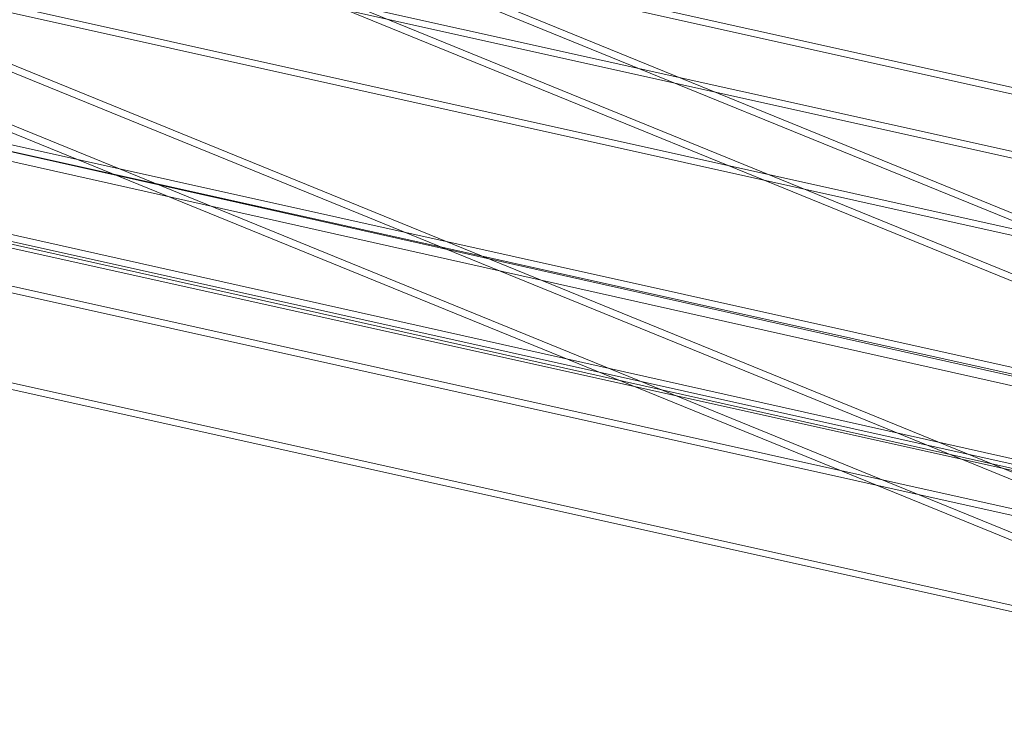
# Model space of a CAD drawing. Header units: millimetres. Extents: x -4738 to 65662, y -68080 to 6847.
# Tile 860 of 1056: x 22242 to 22763, y 1102 to 1472. Entities that reach past the tile are written whole.
import ezdxf

# ---------------------------------------------------------------- set-up
doc = ezdxf.new("R2010")
doc.units = ezdxf.units.MM
doc.layers.add('COTAS_P', color=1, linetype='Continuous', lineweight=0)
doc.layers.add('lateral_C10', color=7, linetype='Continuous', lineweight=0)
doc.dimstyles.new('R19_100', dxfattribs={"dimtxt": 250, "dimasz": 150, "dimexe": 150, "dimexo": 80, "dimgap": 100, "dimtad": 1, "dimtih": 1, "dimtoh": 1, "dimdsep": 46, "dimcen": 0.09, "dimadec": 0, "dimazin": 0, "dimtfac": 1, "dimtdec": 4, "dimtofl": 0, "dimtmove": 0, "dimatfit": 3, "dimfxl": 1, "dimtolj": 1, "dimtzin": 0, "dimarcsym": 0})

# ---------------------------------------------------------------- blocks, each defined once
blk = doc.blocks.new('DIM_R31_4')
at = {"layer": 'COTAS_P'}
for p, q in [((15248.37, 1279.09), (24311.82, 4109.09)), ((24311.82, 4109.09), (24155.23, 4107.34)), ((24311.82, 4109.09), (24182.05, 4021.43)), ((24580.07, 3250), (24311.82, 4109.09)), ((15248.37, 1279.09), (15378.14, 1366.76)), ((15248.37, 1279.09), (15404.97, 1280.85)), ((15516.62, 420), (15248.37, 1279.09))]:
    blk.add_line(p, q, dxfattribs=at)
blk.add_text('9495 P', height=250, rotation=17.3406, dxfattribs=at).set_placement((19750.29, 2789.55))

msp = doc.modelspace()

# ---------------------------------------------------------------- linework, layer by layer
at = {"layer": 'lateral_C10'}
for p, q in [((27685.833, 137.844), (18242.389, 2253.71)), ((18437.764, 2253.71), (27881.207, 137.844)), ((18241.459, 2248.813), (27684.903, 132.947)), ((27880.277, 132.947), (18436.834, 2248.813)), ((21869.813, 1598.359), (22951.985, 1357.787)), ((22967.615, 1357.787), (21885.443, 1598.359)), ((21873.903, 1592.81), (22921.012, 1166.094)), ((22930.781, 1166.094), (21883.671, 1592.81)), ((22209.947, 1592.81), (23257.056, 1166.094)), ((23266.825, 1166.094), (22219.716, 1592.81)), ((22911.313, 1138.006), (21864.204, 1564.721)), ((22921.082, 1138.006), (21873.972, 1564.721)), ((23247.357, 1138.006), (22200.248, 1564.721)), ((23257.126, 1138.006), (22210.017, 1564.721)), ((22944.603, 1318.599), (21862.432, 1559.171)), ((22960.233, 1318.599), (21878.062, 1559.171)), ((23280.648, 1318.599), (22198.476, 1559.171)), ((23296.277, 1318.599), (22214.106, 1559.171)), ((21835.674, 1417.115), (22917.845, 1176.542)), ((22933.475, 1176.542), (21851.304, 1417.115)), ((22171.718, 1417.115), (23253.889, 1176.542)), ((23269.519, 1176.542), (22187.348, 1417.115)), ((22908.618, 1127.558), (21826.447, 1368.13)), ((22924.248, 1127.558), (21842.077, 1368.13)), ((23244.662, 1127.558), (22162.491, 1368.13)), ((23260.292, 1127.558), (22178.121, 1368.13))]:
    msp.add_line(p, q, dxfattribs=at)

# ---------------------------------------------------------------- dimensions: what is measured, and where the dimension line sits
at = {"layer": 'COTAS_P'}
dim = msp.add_aligned_dim(p1=(15516.618, 420), p2=(24580.067, 3250), distance=900, text='<> P', dimstyle='R19_100', dxfattribs=at)
dim.commit()
dim.dimension.update_dxf_attribs({"geometry": 'DIM_R31_4', "text_midpoint": (19780.096, 2694.095)})

doc.saveas('drawing.dxf')
